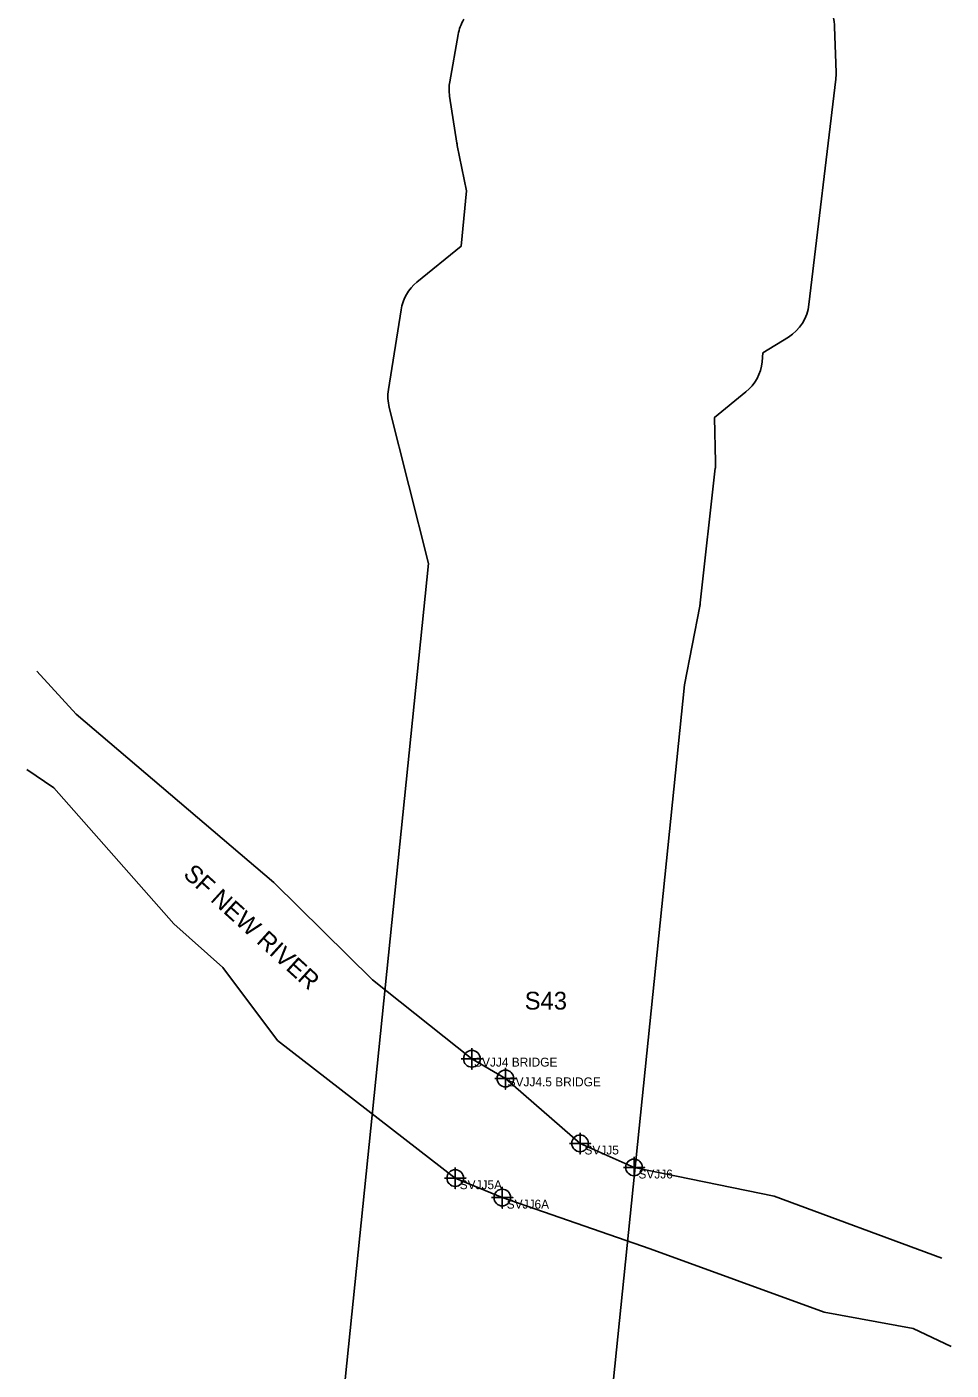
# Model space of a CAD drawing. Extents: x 1253697 to 1278588, y 912189 to 981699.
# Drawn here: x 1263284 to 1264324, y 934838 to 936349 of the extents above; entities that cross this region are included whole.
import ezdxf

# ---------------------------------------------------------------- set-up
doc = ezdxf.new("R2010")
doc.units = 0
for name, color, linetype in [('Default', 7, 'Continuous'), ('Exist Hydro Jurisdictional Stream or Body of Water Mitigable', 7, 'Continuous'), ('Exist Hydro Jurisdictional Stream or Body of Water Mitigable Cogo Comment', 7, 'Continuous'), ('Exist Hydro Jurisdictional Stream or Body of Water Mitigable Cogo Number', 7, 'Continuous'), ('Exist Hydro Jurisdictional Stream or Body of Water Mitigable Cogo Point CELL', 7, 'Continuous')]:
    doc.layers.add(name, color=color, linetype=linetype)

msp = doc.modelspace()

# ---------------------------------------------------------------- linework, layer by layer
at = {"layer": 'Default'}
for p, q in [((1263769.3, 936339.8), (1263760, 936286.9)), ((1263769.3, 936339.8), (1263760, 936286.9)), ((1263769.3, 936339.8), (1263760, 936286.9)), ((1263769.3, 936339.8), (1263760, 936286.9)), ((1264194.3, 936297.4), (1264192.7, 936348.5)), ((1264194.3, 936297.4), (1264192.7, 936348.5)), ((1264194.3, 936297.4), (1264192.7, 936348.5)), ((1264194.3, 936297.4), (1264192.7, 936348.5)), ((1264163.8, 936036.3), (1264194, 936289.8)), ((1264163.8, 936036.3), (1264194, 936289.8)), ((1264163.8, 936036.3), (1264194, 936289.8)), ((1264163.8, 936036.3), (1264194, 936289.8)), ((1263759.8, 936270.6), (1263768, 936217.6)), ((1263759.8, 936270.6), (1263768, 936217.6)), ((1263759.8, 936270.6), (1263768, 936217.6)), ((1263759.8, 936270.6), (1263768, 936217.6)), ((1263705.2, 936030.5), (1263691, 935940.7)), ((1263705.2, 936030.5), (1263691, 935940.7)), ((1263705.2, 936030.5), (1263691, 935940.7)), ((1263705.2, 936030.5), (1263691, 935940.7)), ((1264041.6, 935701.1), (1264058.5, 935852.3)), ((1264041.6, 935701.1), (1264058.5, 935852.3)), ((1264041.6, 935701.1), (1264058.5, 935852.3)), ((1264041.6, 935701.1), (1264058.5, 935852.3))]:
    msp.add_line(p, q, dxfattribs=at)
for points in [[(1263768.4, 936215.3), (1263778.9, 936164), (1263772.6, 936101.8), (1263723, 936061.5)], [(1263768.4, 936215.3), (1263778.9, 936164), (1263772.6, 936101.8), (1263723, 936061.5)], [(1263768.4, 936215.3), (1263778.9, 936164), (1263772.6, 936101.8), (1263723, 936061.5)], [(1263768.4, 936215.3), (1263778.9, 936164), (1263772.6, 936101.8), (1263723, 936061.5)], [(1264111.1, 935971.9), (1264112.1, 935981.9), (1264140.7, 935999.8)], [(1264111.1, 935971.9), (1264112.1, 935981.9), (1264140.7, 935999.8)], [(1264111.1, 935971.9), (1264112.1, 935981.9), (1264140.7, 935999.8)], [(1264111.1, 935971.9), (1264112.1, 935981.9), (1264140.7, 935999.8)], [(1264058.8, 935859.1), (1264057.7, 935909.5), (1264092.9, 935938.2)], [(1264058.8, 935859.1), (1264057.7, 935909.5), (1264092.9, 935938.2)], [(1264058.8, 935859.1), (1264057.7, 935909.5), (1264092.9, 935938.2)], [(1264058.8, 935859.1), (1264057.7, 935909.5), (1264092.9, 935938.2)], [(1263691.9, 935920.7), (1263736.1, 935745.3), (1263574, 934159.9), (1263545.4, 933962.3)], [(1263691.9, 935920.7), (1263736.1, 935745.3), (1263574, 934159.9), (1263545.4, 933962.3)], [(1263691.9, 935920.7), (1263736.1, 935745.3), (1263574, 934159.9), (1263545.4, 933962.3)], [(1263691.9, 935920.7), (1263736.1, 935745.3), (1263574, 934159.9), (1263545.4, 933962.3)], [(1263872.3, 934128.3), (1264023.7, 935608.7), (1264041, 935697.1)], [(1263872.3, 934128.3), (1264023.7, 935608.7), (1264041, 935697.1)], [(1263872.3, 934128.3), (1264023.7, 935608.7), (1264041, 935697.1)], [(1263872.3, 934128.3), (1264023.7, 935608.7), (1264041, 935697.1)]]:
    msp.add_lwpolyline(points, dxfattribs=at)
for centre, start, end in [((1264142.7, 936346.9), 1.8333, 27.6411), ((1264142.7, 936346.9), 1.8333, 27.6411), ((1264142.7, 936346.9), 1.8333, 27.6411), ((1264142.7, 936346.9), 1.8333, 27.6411), ((1263818.6, 936331.1), 148.7561, 169.9949), ((1263818.6, 936331.1), 148.7561, 169.9949), ((1263818.6, 936331.1), 148.7561, 169.9949), ((1263818.6, 936331.1), 148.7561, 169.9949), ((1264144.3, 936295.8), 353.2094, 1.8333), ((1264144.3, 936295.8), 353.2094, 1.8333), ((1264144.3, 936295.8), 353.2094, 1.8333), ((1264144.3, 936295.8), 353.2094, 1.8333), ((1263809.2, 936278.2), 169.9949, 188.7942), ((1263809.2, 936278.2), 169.9949, 188.7942), ((1263809.2, 936278.2), 169.9949, 188.7942), ((1263809.2, 936278.2), 169.9949, 188.7942), ((1263817.4, 936225.3), 188.7942, 191.5652), ((1263817.4, 936225.3), 188.7942, 191.5652), ((1263817.4, 936225.3), 188.7942, 191.5652), ((1263817.4, 936225.3), 188.7942, 191.5652), ((1263754.6, 936022.7), 129.161, 171.0274), ((1263754.6, 936022.7), 129.161, 171.0274), ((1263754.6, 936022.7), 129.161, 171.0274), ((1263754.6, 936022.7), 129.161, 171.0274), ((1264114.2, 936042.2), 302.0577, 353.2094), ((1264114.2, 936042.2), 302.0577, 353.2094), ((1264114.2, 936042.2), 302.0577, 353.2094), ((1264114.2, 936042.2), 302.0577, 353.2094), ((1264061.4, 935976.9), 309.161, 354.161), ((1264061.4, 935976.9), 309.161, 354.161), ((1264061.4, 935976.9), 309.161, 354.161), ((1264061.4, 935976.9), 309.161, 354.161), ((1263740.4, 935932.9), 171.0274, 194.1445), ((1263740.4, 935932.9), 171.0274, 194.1445), ((1263740.4, 935932.9), 171.0274, 194.1445), ((1263740.4, 935932.9), 171.0274, 194.1445), ((1264008.9, 935857.9), 353.5946, 1.3268), ((1264008.9, 935857.9), 353.5946, 1.3268), ((1264008.9, 935857.9), 353.5946, 1.3268), ((1264008.9, 935857.9), 353.5946, 1.3268), ((1263991.9, 935706.7), 348.959, 353.5946), ((1263991.9, 935706.7), 348.959, 353.5946), ((1263991.9, 935706.7), 348.959, 353.5946), ((1263991.9, 935706.7), 348.959, 353.5946)]:
    msp.add_arc(centre, 50, start, end, dxfattribs=at)
at = {"layer": 'Exist Hydro Jurisdictional Stream or Body of Water Mitigable'}
for points in [[(1264313.3, 934964.2), (1264124.8, 935033.9), (1263967.1, 935066.3), (1263906.4, 935093.3), (1263822.5, 935166.2), (1263784.8, 935188.4), (1263673.1, 935277), (1263562.1, 935386.4), (1263340, 935575.7), (1263295.8, 935624.3)], [(1263284.4, 935513.5), (1263314.8, 935492.9), (1263449.7, 935340.2), (1263504.9, 935291.1), (1263566.1, 935209), (1263766.1, 935054.3), (1263819, 935032.4), (1263985.4, 934974.7), (1264180.8, 934903.5), (1264281, 934885.1), (1264323.7, 934865)]]:
    msp.add_lwpolyline(points, dxfattribs=at)
at = {"layer": 'Exist Hydro Jurisdictional Stream or Body of Water Mitigable Cogo Point CELL'}
for points in [[(1263784.8, 935200.4), (1263784.8, 935176.4), (1263784.8, 935188.4), (1263796.8, 935188.4), (1263772.8, 935188.4)], [(1263822.5, 935178.2), (1263822.5, 935154.2), (1263822.5, 935166.2), (1263834.5, 935166.2), (1263810.5, 935166.2)], [(1263906.4, 935105.3), (1263906.4, 935081.3), (1263906.4, 935093.3), (1263918.4, 935093.3), (1263894.4, 935093.3)], [(1263967.1, 935078.3), (1263967.1, 935054.3), (1263967.1, 935066.3), (1263979.1, 935066.3), (1263955.1, 935066.3)], [(1263766.1, 935066.3), (1263766.1, 935042.3), (1263766.1, 935054.3), (1263778.1, 935054.3), (1263754.1, 935054.3)], [(1263819, 935044.4), (1263819, 935020.4), (1263819, 935032.4), (1263831, 935032.4), (1263807, 935032.4)]]:
    msp.add_lwpolyline(points, dxfattribs=at)
for centre in [(1263784.8, 935188.4), (1263822.5, 935166.2), (1263906.4, 935093.3), (1263967.1, 935066.3), (1263766.1, 935054.3), (1263819, 935032.4)]:
    msp.add_circle(centre, 9.38, dxfattribs=at)

# ---------------------------------------------------------------- texts
at = {"layer": 'Exist Hydro Jurisdictional Stream or Body of Water Mitigable Cogo Comment'}
for s, p in [('SVJJ4 BRIDGE', (1263787.3, 935179.6)), ('SVJJ4.5 BRIDGE', (1263825, 935157.4)), ('SVJJ5', (1263911.4, 935080.8)), ('SVJJ6', (1263972.1, 935053.8)), ('SVJJ5A', (1263771.1, 935041.8)), ('SVJJ6A', (1263824, 935019.9))]:
    msp.add_text(s, height=10, dxfattribs=at).set_placement(p)
at = {"layer": 'Exist Hydro Jurisdictional Stream or Body of Water Mitigable Cogo Number'}
msp.add_text('SF NEW RIVER', height=20, rotation=317.746, dxfattribs=at).set_placement((1263459.1, 935394.3))
msp.add_text('S43', height=20, dxfattribs=at).set_placement((1263844.2, 935243.7))

doc.saveas('drawing.dxf')
